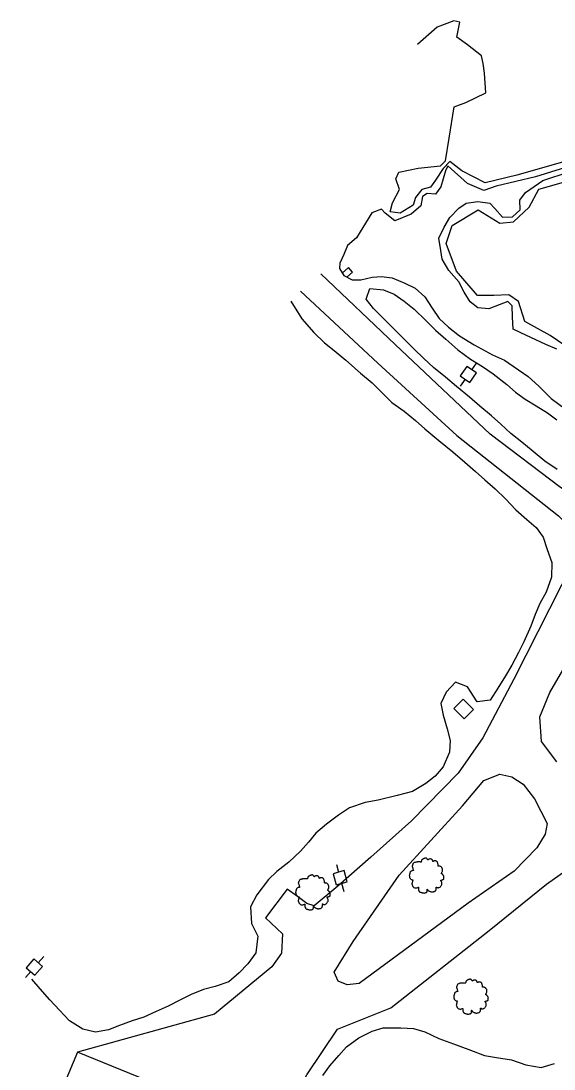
# Model space of a CAD drawing. Extents: x 2160437 to 2172832, y 205694 to 212444.
# Drawn here: x 2160776.5 to 2161010.5, y 211528.1 to 211988.2 of the extents above; entities that cross this region are included whole.
import ezdxf

# ---------------------------------------------------------------- set-up
doc = ezdxf.new("R2010")
doc.units = 0
for name, color, linetype in [('RD_EX_Bldg', 7, 'Continuous'), ('RD_EX_DR_Inlet', 7, 'Continuous'), ('RD_EX_Driveway', 7, 'Continuous'), ('RD_EX_H2O', 7, 'Continuous'), ('RD_EX_UT', 7, 'Continuous'), ('RD_EX_VEG', 7, 'Continuous'), ('RD_EX_VEG_ShrubLine', 7, 'Continuous'), ('RD_EX_VEG_TreeLine', 7, 'Continuous')]:
    doc.layers.add(name, color=color, linetype=linetype)

# ---------------------------------------------------------------- blocks, each defined once
blk = doc.blocks.new('T2')
at = {"layer": 'RD_EX_VEG'}
for points in [[(0.05, 7.21), (-0.25, 7.24), (-0.57, 7.14), (-0.82, 7.04), (-1.05, 6.96), (-1.27, 6.86), (-1.57, 6.69), (-1.8, 6.49), (-1.92, 6.24), (-1.97, 6.01), (-2.02, 5.74), (-2.02, 5.56), (-2.15, 5.54), (-2.3, 5.56), (-2.55, 5.64), (-2.8, 5.64), (-3.05, 5.64), (-3.4, 5.61), (-3.75, 5.61), (-4.02, 5.56), (-4.35, 5.51), (-4.72, 5.39), (-5.07, 5.26), (-5.37, 5.01), (-5.62, 4.54), (-5.75, 4.19), (-5.9, 3.94), (-5.75, 3.49), (-5.57, 3.14), (-5.55, 2.94), (-5.47, 2.52), (-5.37, 2.29), (-5.25, 2.09), (-5.32, 2.07), (-5.7, 2.02), (-6, 1.92), (-6.42, 1.69), (-6.64, 1.47), (-6.74, 1.14), (-6.77, 0.79), (-6.87, 0.59), (-6.94, 0.32), (-6.97, 0.24), (-7.02, -0.08), (-6.92, -0.53), (-6.89, -0.88), (-6.77, -1.11), (-6.62, -1.28), (-6.44, -1.53), (-6.05, -1.76), (-5.72, -1.86), (-5.52, -1.88), (-5.7, -2.38), (-5.75, -2.73), (-5.87, -3.13), (-5.87, -3.21), (-5.92, -3.68), (-5.77, -4.01), (-5.7, -4.38), (-5.52, -4.61), (-5.25, -4.91), (-4.92, -5.13), (-4.42, -5.26), (-4.02, -5.23), (-3.45, -5.06), (-3.2, -4.98), (-3.22, -5.16), (-3.2, -5.53), (-3.2, -5.96), (-3.05, -6.28), (-2.95, -6.56), (-2.8, -6.81), (-2.47, -7.03), (-2.07, -7.11), (-1.65, -7.26), (-1.2, -7.33), (-0.7, -7.36), (-0.1, -7.21), (0.18, -7.08), (0.28, -6.91), (0.48, -6.53), (0.43, -6.31), (0.45, -5.71), (0.55, -5.88), (0.73, -6.23), (1.23, -6.53), (1.63, -6.71), (2.1, -6.86), (2.4, -6.93), (2.88, -6.86), (3.25, -6.78), (3.63, -6.66), (3.93, -6.38), (4.1, -6.11), (4.15, -5.83), (4.23, -5.46), (4.28, -5.28)], [(4.28, -5.28), (4.2, -5.11), (4.15, -4.86), (4.23, -4.88), (4.4, -4.93), (4.68, -5.06), (4.9, -5.13), (5.23, -5.11), (5.5, -5.01), (5.95, -4.73), (6.22, -4.26), (6.5, -3.86), (6.57, -3.53), (6.52, -3.31), (6.5, -2.81), (6.3, -2.56), (6.25, -2.43), (6.15, -2.03), (6.22, -1.98), (6.5, -1.93), (6.87, -1.81), (7.15, -1.68), (7.37, -1.51), (7.45, -1.28), (7.42, -0.88), (7.47, -0.48), (7.4, -0.33), (7.3, -0.18), (7.22, 0.02), (7.07, 0.17), (6.97, 0.32), (6.87, 0.42), (6.75, 0.57), (6.57, 0.69), (6.42, 0.74), (6.37, 0.89), (6.52, 1.09), (6.57, 1.19), (6.6, 1.42), (6.82, 1.77), (6.87, 2.17), (6.82, 2.59), (6.77, 2.87), (6.62, 3.14), (6.42, 3.39), (6.3, 3.56), (6.12, 3.69), (5.8, 3.81), (5.55, 3.86), (5.2, 3.86), (5, 3.91), (5.03, 3.96), (5.03, 4.11), (5.03, 4.39), (4.95, 4.84), (4.8, 5.34), (4.8, 5.36), (4.7, 5.61), (4.48, 5.81), (4.3, 5.91), (4.1, 6.04), (3.85, 6.06), (3.55, 6.06), (3.28, 6.01), (3.08, 5.91), (2.9, 5.79), (2.83, 5.94), (2.73, 6.24), (2.68, 6.39), (2.53, 6.56), (2.3, 6.76), (1.85, 6.89), (1.23, 6.81), (0.93, 6.61), (0.78, 6.44), (0.73, 6.56), (0.53, 6.76), (0.43, 6.94), (0.25, 7.06), (0.1, 7.16), (0, 7.21)]]:
    blk.add_spline(points, degree=3, dxfattribs=at)
blk = doc.blocks.new('PP')
at = {"layer": 'RD_EX_UT'}
for p, q in [((2.49, 2.51), (-2.51, 2.51)), ((-2.51, 2.51), (-2.51, -2.49)), ((2.49, -2.49), (2.49, 2.51)), ((-5.94, -0.05), (-2.47, -0.05)), ((-2.51, -2.49), (2.49, -2.49)), ((2.42, -0.05), (6.06, -0.05))]:
    blk.add_line(p, q, dxfattribs=at)

msp = doc.modelspace()

# ---------------------------------------------------------------- linework, layer by layer
at = {"layer": 'RD_EX_Bldg'}
msp.add_lwpolyline([(2160971.06, 211681.82), (2160966.49, 211686.32), (2160970.6, 211690.48), (2160975.16, 211685.99)], close=True, dxfattribs=at)
at = {"layer": 'RD_EX_DR_Inlet'}
msp.add_lwpolyline([(2160919.59, 211875.71), (2160922.04, 211877.93), (2160920.21, 211879.92), (2160917.52, 211877.5)], dxfattribs=at)
at = {"layer": 'RD_EX_Driveway'}
for points in [[(2161150.88, 211780.78), (2161153.23, 211782.65), (2161156.03, 211787.69), (2161156.99, 211794.03), (2161153.35, 211801.06), (2161147.25, 211804.86), (2161140.27, 211806.06), (2161110.2, 211797.33), (2161079.96, 211785.66), (2161040.17, 211769.8), (2161028.52, 211774.5), (2161013.23, 211783.45), (2160982.4, 211806.79), (2160940.74, 211846.1), (2160908.17, 211877.23)], [(2160899.19, 211869.55), (2160933.12, 211837.97), (2160967.77, 211806.18), (2161012.39, 211770.97), (2161018.14, 211765.13), (2161020.95, 211760.84), (2161021.95, 211756.92), (2161018.97, 211750.85), (2160992.87, 211699.22), (2160979.27, 211673.53), (2160968.39, 211657.95), (2160947.86, 211637.03), (2160930.01, 211621.14), (2160915.55, 211608.4), (2160905.12, 211599.81), (2160901.94, 211600.73), (2160897.84, 211603.8), (2160893.39, 211607.03), (2160883.77, 211594.48), (2160891.22, 211587.4), (2160890.79, 211579.03), (2160886.56, 211572.89), (2160861.46, 211552.12), (2160801.37, 211535.47)], [(2160883.23, 211456.65), (2160885.84, 211484.42), (2160888.83, 211501.37), (2160902.04, 211525.55), (2160915.43, 211545.66), (2160938.89, 211554.9), (2160982.05, 211588.89), (2161007.21, 211609.28), (2161044.05, 211635.27), (2161067.57, 211655.89), (2161084.34, 211672.85), (2161095.05, 211692.02), (2161112.22, 211725.71), (2161126.03, 211747.77), (2161142.28, 211766.52)], [(2161011.75, 211662.99), (2161004.99, 211671.84), (2161004.26, 211682.65), (2161008.57, 211693.44), (2161039.02, 211745.6)], [(2160883.23, 211456.65), (2160879, 211466.5), (2160876.76, 211475.62), (2160873.24, 211485.61), (2160872.19, 211490.08), (2160877.38, 211504.47), (2160801.37, 211535.47), (2160793.74, 211517.33), (2160789.21, 211509.88), (2160782.08, 211504.37), (2160776.76, 211501.45)]]:
    msp.add_lwpolyline(points, dxfattribs=at)
msp.add_lwpolyline([(2160979.58, 211654.71), (2160986.6, 211657.55), (2160992, 211656.44), (2160996.96, 211653.21), (2161001.86, 211646.76), (2161007.44, 211635.95), (2161006.59, 211631.13), (2161002.97, 211625.18), (2160992.93, 211615.02), (2160972.79, 211600.86), (2160924.98, 211565.6), (2160919.61, 211565.13), (2160915.68, 211566.68), (2160913.97, 211570.58), (2160922.26, 211584.14), (2160942.46, 211613.15), (2160970.32, 211643.61)], close=True, dxfattribs=at)
at = {"layer": 'RD_EX_H2O'}
for points in [[(2161019.78, 211925.11), (2161002.31, 211919.7), (2160985.08, 211915.67), (2160979.59, 211913.7), (2160972.41, 211916.89), (2160963.83, 211924.59), (2160962.87, 211922.36), (2160960.76, 211915.33), (2160958.5, 211912.13), (2160954.77, 211912.46), (2160952.8, 211911.18), (2160952.07, 211907.08), (2160947.8, 211903.34), (2160940.54, 211900.52), (2160936.41, 211903.81), (2160934.75, 211905.52), (2160930.55, 211903.97), (2160923.71, 211893.03), (2160919.76, 211889.61), (2160918.18, 211885.73), (2160916.48, 211881.86), (2160916.27, 211879.47), (2160918.22, 211876.42), (2160921.85, 211874.54), (2160925.71, 211874.5), (2160930.69, 211875.72), (2160934.71, 211875.95), (2160939.48, 211875.38), (2160945.01, 211873.14), (2160949.46, 211870.95), (2160953.82, 211867.09), (2160957.04, 211862.11), (2160960.04, 211857.62), (2160964.21, 211853.73), (2160968.96, 211850.02), (2160975.37, 211846.02), (2160983.43, 211841.59), (2160988.71, 211839.31), (2160999.11, 211832.17), (2161003.8, 211827.88), (2161009.21, 211822.39), (2161015.4, 211817.96)], [(2161011.66, 211844.09), (2161006.88, 211846.19), (2160995.82, 211851.29), (2160992.45, 211852.93), (2160992.17, 211858.33), (2160992.1, 211863.16), (2160990.11, 211865.02), (2160986.38, 211863.55), (2160981.88, 211861.8), (2160977.03, 211862.29), (2160973.65, 211864.86), (2160971.02, 211869.15), (2160968.67, 211873.74), (2160964.31, 211878.61), (2160961.35, 211883.66), (2160960.71, 211887.36), (2160959.87, 211892.78), (2160962.24, 211897.7), (2160964.66, 211901.9), (2160968.72, 211905.94), (2160971.83, 211908.15), (2160977.04, 211908.91), (2160982.31, 211908.26), (2160984.48, 211905.83), (2160987.91, 211902.03), (2160992.22, 211902.16), (2160995.64, 211905.24), (2160995.38, 211909.52), (2160997.9, 211912.84), (2161005.48, 211918.15), (2161017.16, 211922.01)]]:
    msp.add_lwpolyline(points, dxfattribs=at)
at = {"layer": 'RD_EX_VEG_ShrubLine'}
for points in [[(2161018.3, 211927.42), (2160994.1, 211920.53), (2160980.26, 211917.07), (2160970.04, 211922.4), (2160964.73, 211926.54), (2160961.83, 211923.45), (2160958.44, 211918.27), (2160956.25, 211915.21), (2160952.46, 211914.26), (2160949.71, 211910.75), (2160948.62, 211907.31), (2160942.89, 211903.88), (2160938.48, 211904.37), (2160939.6, 211908.38), (2160942.59, 211914.21), (2160940.99, 211918.87), (2160942.34, 211921.85), (2160950.87, 211923.55), (2160960.7, 211924.54), (2160962.79, 211926.84), (2160964.48, 211936.73), (2160966.65, 211950.46), (2160971.82, 211952.4), (2160980.48, 211956.7), (2160979.96, 211965.28), (2160979.33, 211969.5), (2160978.63, 211972.83), (2160972.5, 211977.7), (2160967.79, 211981.1), (2160969.14, 211987.67), (2160966.47, 211988.19), (2160959.12, 211985.49), (2160950.53, 211977.8)], [(2161018.85, 211843.19), (2161008.81, 211850.17), (2160997.66, 211856.26), (2160994.92, 211865.03), (2160990.6, 211868.03), (2160984.05, 211867.63), (2160976.87, 211867.64), (2160967.68, 211878.29), (2160963.14, 211890.54), (2160965.77, 211898.38), (2160977.22, 211905.25), (2160986.61, 211899.37), (2160992.72, 211900.08), (2160999.51, 211906.39), (2161003.79, 211914.29), (2161029.9, 211921.82)]]:
    msp.add_lwpolyline(points, dxfattribs=at)
at = {"layer": 'RD_EX_VEG_TreeLine'}
for points in [[(2161011.8, 211791.28), (2161006.37, 211794.89), (2161001.35, 211799.14), (2160996.28, 211803.29), (2160991.5, 211807.07), (2160987.1, 211811.15), (2160982.99, 211814.86), (2160977.96, 211819.11), (2160973.37, 211823.04), (2160967.62, 211827.73), (2160962.79, 211831.89), (2160957.52, 211836.12), (2160953.27, 211840.02), (2160948.95, 211844.29), (2160944.19, 211848.88), (2160940.21, 211853.11), (2160935.54, 211857.66), (2160931.23, 211861.93), (2160928, 211866.05), (2160929.56, 211870.79), (2160935.67, 211870.22), (2160940.33, 211868.23), (2160944.65, 211865.23), (2160949.04, 211861.62), (2160954.19, 211856.63), (2160958.45, 211852.49), (2160963, 211848.47), (2160968.18, 211843.8), (2160973.86, 211839.73), (2160979.09, 211836.43), (2160983.79, 211833.26), (2160989.68, 211828.62), (2160993.49, 211825.28), (2160997.77, 211822.18), (2161002.6, 211819.3), (2161007.54, 211816.14), (2161011.62, 211813.13)], [(2160894.94, 211865.16), (2160899.77, 211857.41), (2160905.05, 211851.43), (2160909.71, 211846.89), (2160913.99, 211843.56), (2160919.11, 211839.27), (2160925.56, 211833.57), (2160930.69, 211829.28), (2160935.01, 211825.01), (2160939.33, 211820.74), (2160944.62, 211816.83), (2160949.6, 211812.73), (2160953.75, 211809.11), (2160959.89, 211804.01), (2160965.99, 211799.05), (2160971.31, 211794.44), (2160975.95, 211790.37), (2160980.1, 211786.75), (2160984.65, 211782.73), (2160989.16, 211778.37), (2160993.73, 211773.63), (2160998.48, 211769.28), (2161002.58, 211765.8), (2161005.63, 211761.53), (2161007.39, 211756.22), (2161009.54, 211750.49), (2161009.41, 211744.06), (2161006.98, 211737.41), (2161004.19, 211732.53), (2161002.21, 211727.64), (2161000.23, 211722.51), (2160997.24, 211715.65), (2160994.91, 211711.02), (2160991.92, 211705.43), (2160989.22, 211700.75), (2160985.79, 211695.23), (2160982.36, 211689.96), (2160976.72, 211689.27), (2160972.45, 211695.95), (2160967.19, 211697.87), (2160963.11, 211693.47), (2160960.79, 211688.61), (2160961.84, 211683.5), (2160963.49, 211677.43), (2160964.91, 211672.38), (2160964.64, 211667.18), (2160961.76, 211660.83), (2160958.34, 211656.6), (2160954.12, 211653.41), (2160948.39, 211649.98), (2160941.57, 211648.21), (2160933.24, 211646.19), (2160927.62, 211645.03), (2160920.72, 211642.83), (2160915.84, 211639.48), (2160910.61, 211635.59), (2160905.94, 211631.68), (2160902.65, 211627.73), (2160899.21, 211623.73), (2160894.11, 211618.86), (2160888.84, 211614.88), (2160885.15, 211611.34), (2160879.98, 211604.53), (2160877.3, 211599.37), (2160877.63, 211591.93), (2160880.49, 211586.46), (2160879.59, 211579.11), (2160876.09, 211574.21), (2160872.23, 211570.28), (2160867.8, 211566.38), (2160861.79, 211564.36), (2160856.65, 211562.98), (2160851.16, 211560.83), (2160846.48, 211558.43), (2160841.06, 211555.67), (2160835.82, 211553.3), (2160830.44, 211550.88), (2160825.31, 211549.26), (2160819.72, 211547.16), (2160814.97, 211545.37), (2160809.26, 211544.25), (2160803.59, 211545.55), (2160797.87, 211549.29), (2160793.35, 211553.89), (2160789.16, 211558.45), (2160784.87, 211563.29), (2160781.26, 211567.59), (2160781.26, 211567.59)], [(2160908.95, 211525.28), (2160912, 211529.46), (2160916.02, 211534), (2160919.37, 211537.82), (2160924.79, 211541.85), (2160930.58, 211544.67), (2160935.43, 211546.18), (2160943.22, 211546.24), (2160948.76, 211545.93), (2160953.73, 211544.38), (2160959.83, 211541.5), (2160966.3, 211539.15), (2160973.05, 211536.67), (2160980, 211534.1), (2160985.23, 211533.12), (2160991.73, 211532.15), (2160998.05, 211529.98), (2161004.8, 211528.78), (2161010.68, 211530.51)]]:
    msp.add_lwpolyline(points, dxfattribs=at)

# ---------------------------------------------------------------- block references
at = {"layer": 'RD_EX_UT'}
for p, xscale, yscale, rotation in [((2160972.83, 211833), 1.02, 1.02, -124.50259000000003), ((2160916.58, 211612.05), 1.0199999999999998, 1.0199999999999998, -74.84076099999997), ((2160782.41, 211572.84), 1.02, 1.0199999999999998, 49.17106)]:
    msp.add_blockref('PP', p, dxfattribs=dict(at, xscale=xscale, yscale=yscale, rotation=rotation))
at = {"layer": 'RD_EX_VEG', "xscale": 1.0499999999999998, "yscale": 1.0499999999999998}
for p in [(2160954.32, 211613.1), (2160904.42, 211605.71), (2160973.79, 211559.94)]:
    msp.add_blockref('T2', p, dxfattribs=at)

doc.saveas('drawing.dxf')
